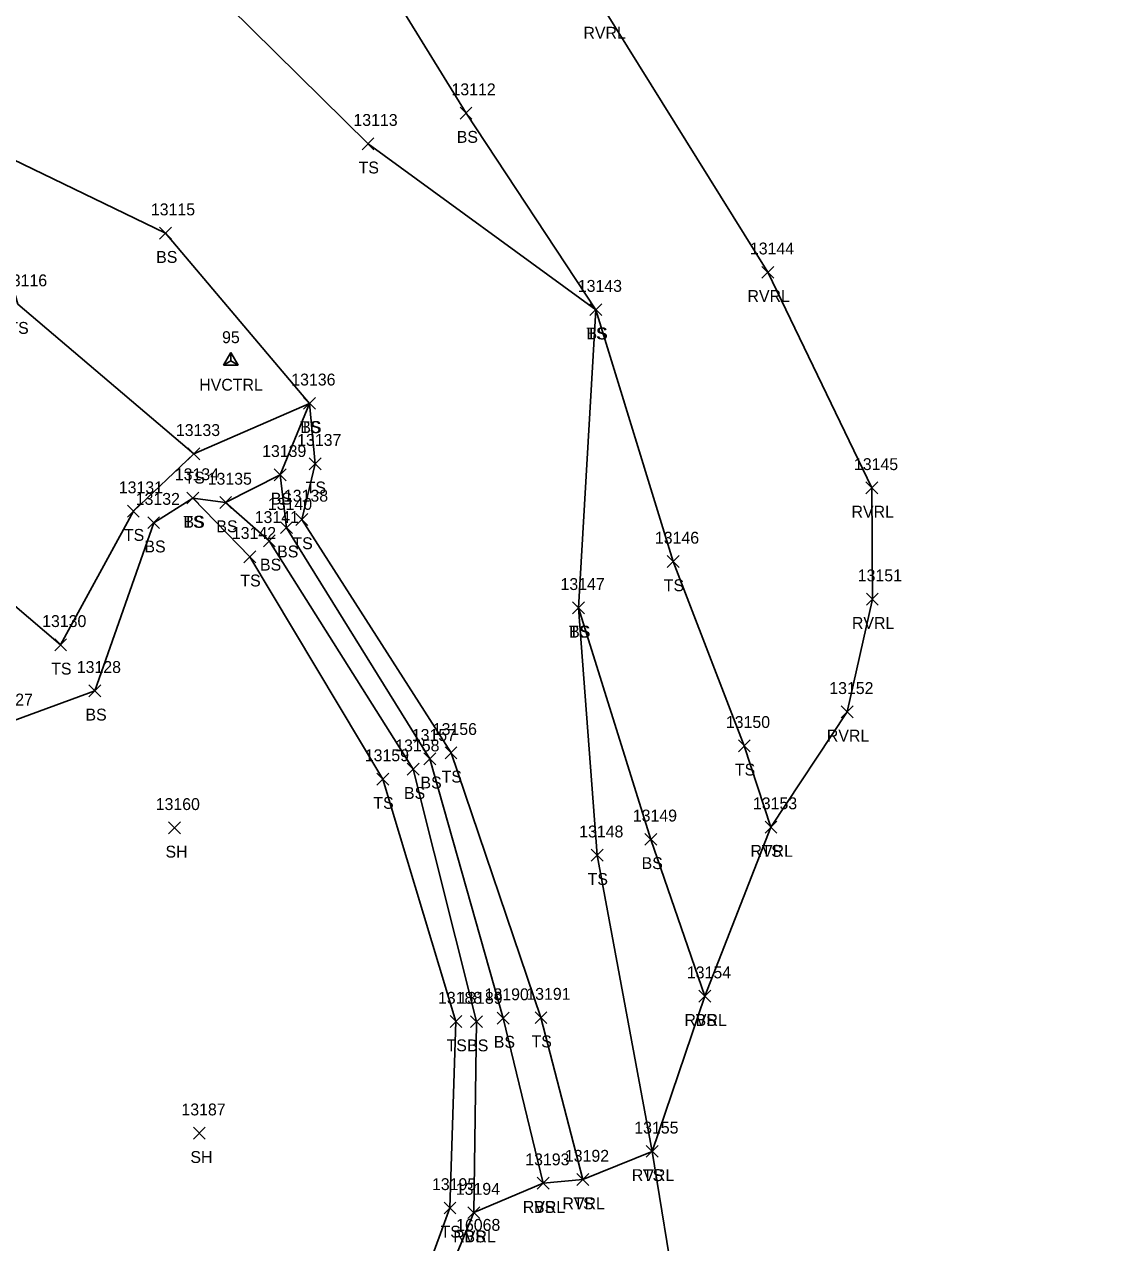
# Model space of a CAD drawing. Extents: x 1482574 to 1485769, y 580696 to 595649.
# Drawn here: x 1483999 to 1484182.5, y 583387.2 to 583592.2 of the extents above; entities that cross this region are included whole.
import ezdxf

# ---------------------------------------------------------------- set-up
doc = ezdxf.new("R2010")
doc.units = 0
for name, color, linetype in [('C_A', 7, 'Continuous'), ('C_I', 7, 'Continuous'), ('CPSM', 7, 'Continuous'), ('L_A', 7, 'Continuous'), ('L_I', 7, 'Continuous'), ('L_TIC', 7, 'Continuous'), ('LAWE', 7, 'Continuous'), ('LELB', 7, 'Continuous'), ('LSOGP', 7, 'Continuous')]:
    doc.layers.add(name, color=color, linetype=linetype)

msp = doc.modelspace()

# ---------------------------------------------------------------- linework, layer by layer
at = {"layer": 'CPSM'}
for p, q in [((1484032.47, 583534.86), (1484033.72, 583537.03)), ((1484034.97, 583534.86), (1484033.72, 583537.03)), ((1484033.72, 583535.58), (1484033.72, 583537.03)), ((1484032.47, 583534.86), (1484033.72, 583535.58)), ((1484033.72, 583535.58), (1484033.72, 583535.58)), ((1484033.72, 583535.58), (1484034.97, 583534.86)), ((1484032.47, 583534.86), (1484034.97, 583534.86))]:
    msp.add_line(p, q, dxfattribs=at)
at = {"layer": 'L_TIC'}
for points in [[(1484072.31, 583576.28), (1484074.31, 583578.28)], [(1484074.31, 583576.28), (1484072.31, 583578.28)], [(1484055.82, 583571.13), (1484057.82, 583573.13)], [(1484057.82, 583571.13), (1484055.82, 583573.13)], [(1484021.72, 583556.08), (1484023.72, 583558.08)], [(1484023.72, 583556.08), (1484021.72, 583558.08)], [(1484123.11, 583549.5), (1484125.11, 583551.5)], [(1484125.11, 583549.5), (1484123.11, 583551.5)], [(1484094.15, 583543.21), (1484096.15, 583545.21)], [(1484096.15, 583543.21), (1484094.15, 583545.21)], [(1484094.15, 583543.21), (1484096.15, 583545.21)], [(1484096.15, 583543.21), (1484094.15, 583545.21)], [(1484045.98, 583527.45), (1484047.98, 583529.45)], [(1484047.98, 583527.45), (1484045.98, 583529.45)], [(1484045.98, 583527.45), (1484047.98, 583529.45)], [(1484047.98, 583527.45), (1484045.98, 583529.45)], [(1484026.51, 583518.95), (1484028.51, 583520.95)], [(1484028.51, 583518.95), (1484026.51, 583520.95)], [(1484026.51, 583518.95), (1484028.51, 583520.95)], [(1484028.51, 583518.95), (1484026.51, 583520.95)], [(1484046.92, 583517.29), (1484048.92, 583519.29)], [(1484048.92, 583517.29), (1484046.92, 583519.29)], [(1484041.02, 583515.42), (1484043.02, 583517.42)], [(1484043.02, 583515.42), (1484041.02, 583517.42)], [(1484041.02, 583515.42), (1484043.02, 583517.42)], [(1484043.02, 583515.42), (1484041.02, 583517.42)], [(1484140.62, 583513.22), (1484142.62, 583515.22)], [(1484142.62, 583513.22), (1484140.62, 583515.22)], [(1484026.32, 583511.52), (1484028.32, 583513.52)], [(1484028.32, 583511.52), (1484026.32, 583513.52)], [(1484026.32, 583511.52), (1484028.32, 583513.52)], [(1484028.32, 583511.52), (1484026.32, 583513.52)], [(1484031.85, 583510.76), (1484033.85, 583512.76)], [(1484033.85, 583510.76), (1484031.85, 583512.76)], [(1484031.85, 583510.76), (1484033.85, 583512.76)], [(1484033.85, 583510.76), (1484031.85, 583512.76)], [(1484016.32, 583509.31), (1484018.32, 583511.31)], [(1484018.32, 583509.31), (1484016.32, 583511.31)], [(1484019.74, 583507.37), (1484021.74, 583509.37)], [(1484021.74, 583507.37), (1484019.74, 583509.37)], [(1484042.08, 583506.53), (1484044.08, 583508.53)], [(1484044.08, 583506.53), (1484042.08, 583508.53)], [(1484044.68, 583507.91), (1484046.68, 583509.91)], [(1484046.68, 583507.91), (1484044.68, 583509.91)], [(1484039.2, 583504.31), (1484041.2, 583506.31)], [(1484041.2, 583504.31), (1484039.2, 583506.31)], [(1484035.92, 583501.64), (1484037.92, 583503.64)], [(1484037.92, 583501.64), (1484035.92, 583503.64)], [(1484107.18, 583500.84), (1484109.18, 583502.84)], [(1484109.18, 583500.84), (1484107.18, 583502.84)], [(1484140.7, 583494.5), (1484142.7, 583496.5)], [(1484142.7, 583494.5), (1484140.7, 583496.5)], [(1484091.23, 583493.04), (1484093.23, 583495.04)], [(1484093.23, 583493.04), (1484091.23, 583495.04)], [(1484091.23, 583493.04), (1484093.23, 583495.04)], [(1484093.23, 583493.04), (1484091.23, 583495.04)], [(1484004.08, 583486.81), (1484006.08, 583488.81)], [(1484006.08, 583486.81), (1484004.08, 583488.81)], [(1484009.82, 583479.08), (1484011.82, 583481.08)], [(1484011.82, 583479.08), (1484009.82, 583481.08)], [(1484136.47, 583475.54), (1484138.47, 583477.54)], [(1484138.47, 583475.54), (1484136.47, 583477.54)], [(1484119.15, 583469.83), (1484121.15, 583471.83)], [(1484121.15, 583469.83), (1484119.15, 583471.83)], [(1484066.2, 583467.65), (1484068.2, 583469.65)], [(1484068.2, 583467.65), (1484066.2, 583469.65)], [(1484069.79, 583468.65), (1484071.79, 583470.65)], [(1484071.79, 583468.65), (1484069.79, 583470.65)], [(1484063.43, 583465.89), (1484065.43, 583467.89)], [(1484065.43, 583465.89), (1484063.43, 583467.89)], [(1484058.3, 583464.23), (1484060.3, 583466.23)], [(1484060.3, 583464.23), (1484058.3, 583466.23)], [(1484023.24, 583456.02), (1484025.24, 583458.02)], [(1484025.24, 583456.02), (1484023.24, 583458.02)], [(1484123.63, 583456.15), (1484125.63, 583458.15)], [(1484125.63, 583456.15), (1484123.63, 583458.15)], [(1484123.63, 583456.15), (1484125.63, 583458.15)], [(1484125.63, 583456.15), (1484123.63, 583458.15)], [(1484103.42, 583454.09), (1484105.42, 583456.09)], [(1484105.42, 583454.09), (1484103.42, 583456.09)], [(1484094.37, 583451.41), (1484096.37, 583453.41)], [(1484096.37, 583451.41), (1484094.37, 583453.41)], [(1484112.5, 583427.7), (1484114.5, 583429.7)], [(1484114.5, 583427.7), (1484112.5, 583429.7)], [(1484112.5, 583427.7), (1484114.5, 583429.7)], [(1484114.5, 583427.7), (1484112.5, 583429.7)], [(1484070.62, 583423.43), (1484072.62, 583425.43)], [(1484072.62, 583423.43), (1484070.62, 583425.43)], [(1484074.06, 583423.42), (1484076.06, 583425.42)], [(1484076.06, 583423.42), (1484074.06, 583425.42)], [(1484078.55, 583424.02), (1484080.55, 583426.02)], [(1484080.55, 583424.02), (1484078.55, 583426.02)], [(1484084.92, 583424.09), (1484086.92, 583426.09)], [(1484086.92, 583424.09), (1484084.92, 583426.09)], [(1484027.43, 583404.64), (1484029.43, 583406.64)], [(1484029.43, 583404.64), (1484027.43, 583406.64)], [(1484103.65, 583401.59), (1484105.65, 583403.59)], [(1484105.65, 583401.59), (1484103.65, 583403.59)], [(1484103.65, 583401.59), (1484105.65, 583403.59)], [(1484105.65, 583401.59), (1484103.65, 583403.59)], [(1484085.3, 583396.24), (1484087.3, 583398.24)], [(1484087.3, 583396.24), (1484085.3, 583398.24)], [(1484085.3, 583396.24), (1484087.3, 583398.24)], [(1484087.3, 583396.24), (1484085.3, 583398.24)], [(1484091.97, 583396.84), (1484093.97, 583398.84)], [(1484093.97, 583396.84), (1484091.97, 583398.84)], [(1484091.97, 583396.84), (1484093.97, 583398.84)], [(1484093.97, 583396.84), (1484091.97, 583398.84)], [(1484069.61, 583392.07), (1484071.61, 583394.07)], [(1484071.61, 583392.07), (1484069.61, 583394.07)], [(1484073.61, 583391.28), (1484075.61, 583393.28)], [(1484075.61, 583391.28), (1484073.61, 583393.28)], [(1484073.61, 583391.28), (1484075.61, 583393.28)], [(1484075.61, 583391.28), (1484073.61, 583393.28)]]:
    msp.add_lwpolyline(points, dxfattribs=at)
at = {"layer": 'LAWE'}
msp.add_lwpolyline([(1484096.51, 583594.8), (1484124.11, 583550.5), (1484141.62, 583514.22), (1484141.7, 583495.5), (1484137.47, 583476.54), (1484124.63, 583457.15), (1484113.5, 583428.7), (1484104.65, 583402.59), (1484092.97, 583397.84), (1484086.3, 583397.24), (1484074.61, 583392.28), (1484060.51, 583358.08), (1484034.64, 583320.09), (1484005.63, 583309.27), (1483981.32, 583292.35), (1483974.4, 583292.08), (1483973.51, 583273.55)], dxfattribs=at)
at = {"layer": 'LELB'}
for points in [[(1483880.51, 583737.72), (1483917.47, 583708.7), (1483949.34, 583684.64), (1483985.01, 583658.4), (1484017.76, 583610.7), (1484056.82, 583572.13), (1484095.15, 583544.21), (1484108.18, 583501.84), (1484120.15, 583470.83), (1484124.63, 583457.15)], [(1484009.03, 583675.04), (1484042.8, 583626.82), (1484073.31, 583577.28), (1484095.15, 583544.21), (1484092.23, 583494.04), (1484104.42, 583455.09), (1484113.5, 583428.7)], [(1483990.1, 583572.82), (1484022.72, 583557.08), (1484046.98, 583528.45), (1484042.02, 583516.42), (1484043.08, 583507.53), (1484067.2, 583468.65), (1484079.55, 583425.02), (1484086.3, 583397.24)], [(1483990.1, 583572.82), (1483997.88, 583545.14), (1484027.51, 583519.95), (1484046.98, 583528.45), (1484047.92, 583518.29), (1484045.68, 583508.91), (1484070.79, 583469.65), (1484085.92, 583425.09), (1484092.97, 583397.84)], [(1483966.3, 583519.48), (1483991.52, 583499.33), (1484005.08, 583487.81), (1484017.32, 583510.31), (1484027.51, 583519.95)], [(1483966.3, 583519.48), (1483977.37, 583491.49), (1483996.01, 583474.61), (1484010.82, 583480.08), (1484020.74, 583508.37), (1484027.32, 583512.52), (1484032.85, 583511.76), (1484040.2, 583505.31), (1484064.43, 583466.89), (1484075.06, 583424.42), (1484074.61, 583392.28)], [(1484032.85, 583511.76), (1484042.02, 583516.42)], [(1484027.32, 583512.52), (1484036.92, 583502.64), (1484059.3, 583465.23), (1484071.62, 583424.43), (1484070.61, 583393.07), (1484058.17, 583359.02), (1484034.64, 583320.09)], [(1484092.23, 583494.04), (1484095.37, 583452.41), (1484104.65, 583402.59)]]:
    msp.add_lwpolyline(points, dxfattribs=at)
at = {"layer": 'LSOGP'}
msp.add_lwpolyline([(1484096.51, 583594.8), (1484124.11, 583550.5), (1484141.62, 583514.22), (1484141.7, 583495.5), (1484137.47, 583476.54), (1484124.63, 583457.15), (1484113.5, 583428.7), (1484104.65, 583402.59), (1484104.65, 583402.59), (1484108.72, 583377.46), (1484112.07, 583375.81), (1484142.62, 583362.81), (1484146.4, 583361.59), (1484151.86, 583359.23), (1484157.47, 583357.92), (1484173.76, 583354.39), (1484180.41, 583350.47), (1484187.16, 583346.48)], dxfattribs=at)

# ---------------------------------------------------------------- texts
at = {"layer": 'C_A'}
msp.add_text('HVCTRL', height=2, dxfattribs=at).set_placement((1484028.41, 583530.58))
at = {"layer": 'C_I'}
msp.add_text('95', height=2, dxfattribs=at).set_placement((1484032.25, 583538.58))
at = {"layer": 'L_A'}
for s, p in [('RVRL', (1484093.07, 583589.8)), ('BS', (1484071.75, 583572.28)), ('TS', (1484055.23, 583567.13)), ('BS', (1484021.16, 583552.08)), ('RVRL', (1484120.68, 583545.5)), ('TS', (1483996.29, 583540.14)), ('TS', (1484093.56, 583539.21)), ('BS', (1484093.59, 583539.21)), ('TS', (1484045.39, 583523.45)), ('BS', (1484045.42, 583523.45)), ('TS', (1484025.92, 583514.95)), ('TS', (1484025.92, 583514.95)), ('TS', (1484046.33, 583513.29)), ('BS', (1484040.46, 583511.42)), ('BS', (1484040.46, 583511.42)), ('RVRL', (1484138.19, 583509.22)), ('TS', (1484025.73, 583507.52)), ('BS', (1484025.76, 583507.52)), ('BS', (1484031.29, 583506.76)), ('BS', (1484031.29, 583506.76)), ('TS', (1484015.73, 583505.31)), ('BS', (1484019.18, 583503.37)), ('BS', (1484041.52, 583502.53)), ('TS', (1484044.09, 583503.91)), ('BS', (1484038.64, 583500.31)), ('TS', (1484035.33, 583497.64)), ('TS', (1484106.59, 583496.84)), ('RVRL', (1484138.26, 583490.5)), ('TS', (1484090.64, 583489.04)), ('BS', (1484090.67, 583489.04)), ('TS', (1484003.49, 583482.81)), ('BS', (1484009.26, 583475.08)), ('RVRL', (1484134.04, 583471.54)), ('TS', (1484118.56, 583465.83)), ('BS', (1484065.64, 583463.65)), ('TS', (1484069.2, 583464.65)), ('BS', (1484062.87, 583461.89)), ('TS', (1484057.71, 583460.23)), ('SH', (1484022.73, 583452.02)), ('RVRL', (1484121.19, 583452.15)), ('TS', (1484123.04, 583452.15)), ('BS', (1484102.86, 583450.09)), ('TS', (1484093.78, 583447.41)), ('RVRL', (1484110.07, 583423.7)), ('BS', (1484111.94, 583423.7)), ('TS', (1484070.03, 583419.43)), ('BS', (1484073.5, 583419.42)), ('BS', (1484077.99, 583420.02)), ('TS', (1484084.33, 583420.09)), ('SH', (1484026.92, 583400.64)), ('RVRL', (1484101.22, 583397.59)), ('TS', (1484103.06, 583397.59)), ('RVRL', (1484082.87, 583392.24)), ('BS', (1484084.74, 583392.24)), ('RVRL', (1484089.54, 583392.84)), ('TS', (1484091.38, 583392.84)), ('TS', (1484069.02, 583388.07)), ('RVRL', (1484071.18, 583387.28)), ('BS', (1484073.05, 583387.28))]:
    msp.add_text(s, height=2, dxfattribs=at).set_placement(p)
at = {"layer": 'L_I'}
for s, p in [('13112', (1484070.86, 583580.28)), ('13113', (1484054.36, 583575.13)), ('13115', (1484020.27, 583560.08)), ('13144', (1484121.09, 583553.5)), ('13116', (1483995.37, 583548.14)), ('13143', (1484092.12, 583547.21)), ('13143', (1484092.12, 583547.21)), ('13136', (1484043.9, 583531.45)), ('13136', (1484043.9, 583531.45)), ('13133', (1484024.48, 583522.95)), ('13133', (1484024.48, 583522.95)), ('13137', (1484044.89, 583521.29)), ('13139', (1484038.99, 583519.42)), ('13139', (1484038.99, 583519.42)), ('13145', (1484138.6, 583517.22)), ('13134', (1484024.3, 583515.52)), ('13134', (1484024.3, 583515.52)), ('13135', (1484029.83, 583514.76)), ('13135', (1484029.83, 583514.76)), ('13131', (1484014.87, 583513.31)), ('13132', (1484017.72, 583511.37)), ('13140', (1484039.97, 583510.53)), ('13138', (1484042.66, 583511.91)), ('13141', (1484037.74, 583508.31)), ('13142', (1484033.9, 583505.64)), ('13146', (1484105.1, 583504.84)), ('13151', (1484139.24, 583498.5)), ('13147', (1484089.21, 583497.04)), ('13147', (1484089.21, 583497.04)), ('13130', (1484001.97, 583490.81)), ('13128', (1484007.8, 583483.08)), ('13127', (1483992.98, 583477.61)), ('13152', (1484134.45, 583479.54)), ('13150', (1484117.04, 583473.83)), ('13157', (1484064.18, 583471.65)), ('13156', (1484067.71, 583472.65)), ('13158', (1484061.4, 583469.89)), ('13159', (1484056.27, 583468.23)), ('13160', (1484021.08, 583460.02)), ('13153', (1484121.6, 583460.15)), ('13153', (1484121.6, 583460.15)), ('13149', (1484101.38, 583458.09)), ('13148', (1484092.35, 583455.41)), ('13154', (1484110.48, 583431.7)), ('13154', (1484110.48, 583431.7)), ('13188', (1484068.59, 583427.43)), ('13189', (1484072.03, 583427.42)), ('13190', (1484076.44, 583428.02)), ('13191', (1484083.46, 583428.09)), ('13187', (1484025.41, 583408.64)), ('13155', (1484101.63, 583405.59)), ('13155', (1484101.63, 583405.59)), ('13193', (1484083.28, 583400.24)), ('13193', (1484083.28, 583400.24)), ('13192', (1484089.95, 583400.84)), ('13192', (1484089.95, 583400.84)), ('13195', (1484067.58, 583396.07)), ('13194', (1484071.59, 583395.28)), ('13194', (1484071.59, 583395.28)), ('16068', (1484071.64, 583389.22))]:
    msp.add_text(s, height=2, dxfattribs=at).set_placement(p)

doc.saveas('drawing.dxf')
